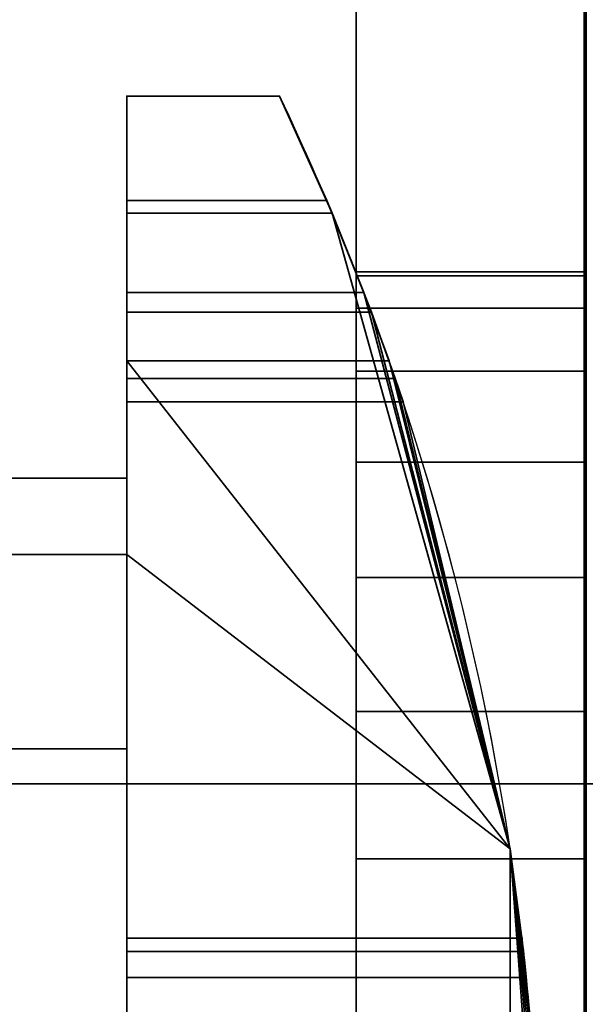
# Model space of a CAD drawing. Header units: millimetres. Extents: x -503 to 6703, y -110 to 193.
# Tile 816 of 1056: x 3410.8 to 3414.5, y -15.44 to -9. Entities that reach past the tile are written whole.
import ezdxf

# ---------------------------------------------------------------- set-up
doc = ezdxf.new("R2010")
doc.units = ezdxf.units.MM
doc.layers.add('151', color=7, linetype='Continuous', true_color=0xffffff)

# ---------------------------------------------------------------- blocks, each defined once
blk = doc.blocks.new('UG_SURFACE_003')
at = {"layer": '151', "color": 252, "linetype": 'Continuous', "lineweight": 35}
for points in [[(3602.5, -14, 2212.25), (3602.5, 174.4, 2212.25), (2397.5, 174.4, 2212.25), (2397.5, -14, 2212.25)], [(2547.4999, -14, 2062.2499), (2547.4999, 174.4, 2062.2499), (3452.5001, 174.4, 2062.2499), (3452.5001, -14, 2062.2499)], [(3602.5, -14, 2212.25), (2397.5, -14, 2212.25), (2547.4999, -14, 2062.2499), (3452.5001, -14, 2062.2499)]]:
    blk.add_3dface(points, dxfattribs=at)
blk = doc.blocks.new('UG_SURFACE_219')
at = {"layer": '151', "color": 254, "linetype": 'Continuous', "lineweight": 35}
for points in [[(3412.8432, -10.2654, 15.8478), (3411.5, -10.2654, 15.8478), (3411.5, -9.5, 16), (3412.4999, -9.5, 16)], [(3412.4999, -9.5, 27), (3411.5, -9.5, 27), (3411.5, -10.184, 27.1206), (3412.8089, -10.184, 27.1206)], [(3412.4999, -9.5, 27), (3412.4999, -9.5, 16), (3411.5, -9.5, 16), (3411.5, -9.5, 27)], [(3411.5, -9.5, 27), (3411.5, -12.5, 24), (3411.5, -12, 25)], [(3411.5, -10.184, 27.1206), (3411.5, -9.5, 27), (3411.5, -12, 25)], [(3411.5, -12.5, 24), (3411.5, -9.5, 27), (3411.5, -9.5, 16), (3411.5, -10.2654, 15.8478)], [(3412.8089, -10.184, 27.1206), (3412.8432, -10.2654, 15.8478), (3412.4999, -9.5, 16)], [(3412.4999, -9.5, 16), (3412.4999, -9.5, 27), (3412.8089, -10.184, 27.1206)], [(3412.8089, -10.184, 27.1206), (3411.5, -10.184, 27.1206), (3411.5, -10.7856, 27.4679), (3413.0521, -10.7856, 27.4679)], [(3411.5, -10.7856, 27.4679), (3411.5, -10.184, 27.1206), (3411.5, -12, 25)], [(3412.8089, -10.184, 27.1206), (3413.0521, -10.7856, 27.4679), (3412.8432, -10.2654, 15.8478)], [(3413.1007, -10.9142, 15.4142), (3411.5, -10.9142, 15.4142), (3411.5, -10.2654, 15.8478), (3412.8432, -10.2654, 15.8478)], [(3411.5, -12.5, 24), (3411.5, -10.2654, 15.8478), (3411.5, -10.9142, 15.4142)], [(3414.0084, -14.4247, 28), (3412.8432, -10.2654, 15.8478), (3413.0521, -10.7856, 27.4679)], [(3414.0084, -14.4247, 28), (3413.1007, -10.9142, 15.4142), (3412.8432, -10.2654, 15.8478)], [(3413.0521, -10.7856, 27.4679), (3411.5, -10.7856, 27.4679), (3411.5, -11.2321, 28), (3413.2159, -11.2321, 28)], [(3411.5, -12, 25), (3411.5, -12, 27), (3411.5, -11.2321, 28), (3411.5, -10.7856, 27.4679)], [(3413.0521, -10.7856, 27.4679), (3413.2159, -11.2321, 28), (3414.0084, -14.4247, 28)], [(3413.2559, -11.3478, 14.7654), (3411.5, -11.3478, 14.7654), (3411.5, -10.9142, 15.4142), (3413.1007, -10.9142, 15.4142)], [(3411.5, -10.9142, 15.4142), (3411.5, -11.3478, 14.7654), (3411.5, -12.5, 14), (3411.5, -12.5, 24)], [(3413.2559, -11.3478, 14.7654), (3413.1007, -10.9142, 15.4142), (3414.0084, -14.4247, 28)], [(3414.0084, -19.5753, 28), (3414.0084, -14.4247, 28), (3411.5, -11.2321, 28), (3411.5, -22.7679, 28)], [(3414.0084, -14.4247, 28), (3413.2159, -11.2321, 28), (3411.5, -11.2321, 28)], [(3411.5, -22.7679, 28), (3411.5, -11.2321, 28), (3411.5, -12, 27), (3411.5, -22, 27)], [(3413.3077, -11.5, 14), (3411.5, -11.5, 14), (3411.5, -11.3478, 14.7654), (3413.2559, -11.3478, 14.7654)], [(3411.5, -11.3478, 14.7654), (3411.5, -11.5, 14), (3411.5, -12.5, 14)], [(3414.0084, -14.4247, 28), (3414.0084, -14.4247, 14), (3413.2559, -11.3478, 14.7654)], [(3414.0084, -14.4247, 14), (3413.3077, -11.5, 14), (3413.2559, -11.3478, 14.7654)], [(3411.5, -12.5, 14), (3411.5, -11.5, 14), (3413.3077, -11.5, 14), (3414.0084, -14.4247, 14)], [(3393.5001, -12, 25), (3411.5, -12, 25), (3411.5, -13.7724, 25), (3393.5001, -13.7724, 25)], [(3393.5001, -12, 27), (3411.5, -12, 27), (3411.5, -12, 25), (3393.5001, -12, 25)], [(3393.5001, -22, 27), (3411.5, -22, 27), (3411.5, -12, 27), (3393.5001, -12, 27)], [(3411.5, -12.5, 24), (3411.5, -13.7724, 24), (3411.5, -13.7724, 25), (3411.5, -12, 25)], [(3411.5, -21.5, 14), (3393.5001, -21.5, 14), (3393.5001, -12.5, 14), (3411.5, -12.5, 14)], [(3393.5001, -12.5, 24), (3411.5, -12.5, 24), (3411.5, -12.5, 14), (3393.5001, -12.5, 14)], [(3393.5001, -13.7724, 24), (3411.5, -13.7724, 24), (3411.5, -12.5, 24), (3393.5001, -12.5, 24)], [(3411.5, -12.5, 14), (3414.0084, -14.4247, 14), (3414.0084, -19.5753, 14), (3411.5, -21.5, 14)], [(3393.5001, -13.7724, 25), (3411.5, -13.7724, 25), (3411.5, -13.7724, 24), (3393.5001, -13.7724, 24)], [(3414.0084, -14.4247, 28), (3414.0956, -15.0979, 22.118), (3414.0859, -15.011, 21.2909)], [(3414.2001, -17, 23.5), (3414.0084, -14.4247, 28), (3414.0084, -19.5753, 28)], [(3414.2001, -17, 23.5), (3414.181, -16.1865, 23.3271), (3414.0084, -14.4247, 28)], [(3414.181, -16.1865, 23.3271), (3414.1364, -15.5137, 22.8383), (3414.0084, -14.4247, 28)], [(3414.1364, -15.5137, 22.8383), (3414.0956, -15.0979, 22.118), (3414.0084, -14.4247, 28)], [(3414.0084, -14.4247, 14), (3414.1603, -15.8244, 19.882), (3414.1951, -16.5842, 19.5437)], [(3414.1951, -16.5842, 19.5437), (3414.1951, -17.4158, 19.5437), (3414.0084, -19.5753, 14), (3414.0084, -14.4247, 14)], [(3414.0084, -14.4247, 14), (3414.1135, -15.2679, 20.5), (3414.1603, -15.8244, 19.882)], [(3414.0084, -14.4247, 14), (3414.0859, -15.011, 21.2909), (3414.1135, -15.2679, 20.5)], [(3414.0859, -15.011, 21.2909), (3414.0084, -14.4247, 14), (3414.0084, -14.4247, 28)], [(3411.5, -15.2679, 20.5), (3411.5, -15.011, 21.2909), (3411.5, -15.0979, 22.118), (3411.5, -17, 21.5)], [(3414.0956, -15.0979, 22.118), (3411.5, -15.0979, 22.118), (3411.5, -15.011, 21.2909), (3414.0859, -15.011, 21.2909)], [(3414.0859, -15.011, 21.2909), (3411.5, -15.011, 21.2909), (3411.5, -15.2679, 20.5), (3414.1135, -15.2679, 20.5)], [(3411.5, -15.0979, 22.118), (3411.5, -15.5137, 22.8383), (3411.5, -16.1865, 23.3271), (3411.5, -17, 21.5)], [(3414.1364, -15.5137, 22.8383), (3411.5, -15.5137, 22.8383), (3411.5, -15.0979, 22.118), (3414.0956, -15.0979, 22.118)], [(3411.5, -16.5842, 19.5437), (3411.5, -15.8244, 19.882), (3411.5, -15.2679, 20.5), (3411.5, -17, 21.5)], [(3414.1135, -15.2679, 20.5), (3411.5, -15.2679, 20.5), (3411.5, -15.8244, 19.882), (3414.1603, -15.8244, 19.882)]]:
    blk.add_3dface(points, dxfattribs=at)
blk = doc.blocks.new('UG_SURFACE_268')
at = {"layer": '151', "color": 252, "linetype": 'Continuous', "lineweight": 35}
for points in [[(2585.5, -25.92, 2021.75), (3414.5, -25.92, 2021.75), (3414.5, 14.42, 2021.75), (2585.5, 14.42, 2021.75)], [(2586.9999, -25.92, 2020.2501), (2586.9999, 14.42, 2020.2501), (3413.0001, 14.42, 2020.2501), (3413.0001, -25.92, 2020.2501)], [(3413.0001, -25.92, 2020.2501), (3413.0001, 14.42, 2020.2501), (3414.5, 14.42, 2021.75), (3414.5, -25.92, 2021.75)], [(2532.0001, -14, 2075.2499), (3467.9999, -14, 2075.2499), (3466.5, -14, 2073.75), (2533.5, -14, 2073.75)], [(2532.0001, -14, 2075.2499), (2532.0001, -25.92, 2075.2499), (3467.9999, -25.92, 2075.2499), (3467.9999, -14, 2075.2499)], [(2533.5, -14, 2073.75), (3466.5, -14, 2073.75), (3466.5, -25.92, 2073.75), (2533.5, -25.92, 2073.75)]]:
    blk.add_3dface(points, dxfattribs=at)
blk = doc.blocks.new('UG_SURFACE_269')
at = {"layer": '151', "color": 252, "linetype": 'Continuous', "lineweight": 35}
for points in [[(3413.0001, 14.42, -7.75), (3413.0001, -10.6766, 326.243), (3413.0001, -10.65, 326.75)], [(3413.0001, 14.42, 2020.2501), (3413.0001, -10.6766, 1761.243), (3413.0001, -10.65, 1761.75)], [(3413.0001, 14.42, -7.75), (3413.0001, -10.6766, 1511.243), (3413.0001, -10.65, 1511.75)], [(3413.0001, -10.65, 326.75), (3413.0001, -18.3508, 1507.8262), (3413.0001, 14.42, -7.75)], [(3413.0001, -18.3508, 1507.8262), (3413.0001, -16.5084, 1507.0059), (3413.0001, 14.42, -7.75)], [(3413.0001, -10.6766, 1761.243), (3413.0001, 14.42, 2020.2501), (3413.0001, -10.65, 1511.75)], [(3413.0001, -10.65, 1761.75), (3413.0001, -10.8874, 1763.2487), (3413.0001, 14.42, 2020.2501)], [(3413.0001, 14.42, -7.75), (3413.0001, -11.2998, 1509.325), (3413.0001, -10.6766, 1511.243)], [(3413.0001, -10.65, 1511.75), (3413.0001, 14.42, 2020.2501), (3413.0001, 14.42, -7.75)], [(3413.0001, -16.5084, 1507.0059), (3413.0001, -14.4916, 1507.0059), (3413.0001, 14.42, -7.75)], [(3413.0001, 14.42, -7.75), (3413.0001, -12.6492, 1507.8262), (3413.0001, -11.2998, 1509.325)], [(3413.0001, 14.42, -7.75), (3413.0001, -12.6492, 322.8263), (3413.0001, -11.2998, 324.325)], [(3413.0001, 14.42, -7.75), (3413.0001, -16.5084, 322.006), (3413.0001, -14.4916, 322.006)], [(3413.0001, 14.42, -7.75), (3413.0001, -19.7002, 324.325), (3413.0001, -18.3508, 322.8263)], [(3413.0001, -10.8874, 1763.2487), (3413.0001, -11.8957, 1764.9953), (3413.0001, 14.42, 2020.2501)], [(3413.0001, -11.2998, 324.325), (3413.0001, -10.6766, 326.243), (3413.0001, 14.42, -7.75)], [(3413.0001, -14.4916, 1507.0059), (3413.0001, -12.6492, 1507.8262), (3413.0001, 14.42, -7.75)], [(3413.0001, -18.3508, 322.8263), (3413.0001, -16.5084, 322.006), (3413.0001, 14.42, -7.75)], [(3413.0001, -14.4916, 322.006), (3413.0001, -12.6492, 322.8263), (3413.0001, 14.42, -7.75)], [(3413.0001, 14.42, 2020.2501), (3413.0001, -11.8957, 1764.9953), (3413.0001, -13.5273, 1766.1808)], [(3413.0001, 14.42, -7.75), (3413.0001, -25.92, -7.75), (3413.0001, -20.3234, 326.243), (3413.0001, -19.7002, 324.325)], [(3413.0001, -13.5273, 1766.1808), (3413.0001, -15.5, 1766.6), (3413.0001, -25.92, 2020.2501), (3413.0001, 14.42, 2020.2501)], [(3413.0001, -25.92, -7.75), (3413.0001, 14.42, -7.75), (3414.5, 14.42, -7.75), (3414.5, -25.92, -7.75)], [(3413.0001, 14.42, 2020.2501), (3413.0001, -25.92, 2020.2501), (3414.5, -25.92, 2021.75), (3414.5, 14.42, 2021.75)], [(3414.5, -25.92, -7.75), (3414.5, 14.42, -7.75), (3414.5, -11.2998, 324.325), (3414.5, -12.6492, 322.8263)], [(3414.5, 14.42, -7.75), (3414.5, 14.42, 2021.75), (3414.5, -10.65, 326.75)], [(3414.5, -20.1126, 328.2487), (3414.5, 14.42, 2021.75), (3414.5, -10.65, 1511.75)], [(3414.5, 14.42, 2021.75), (3414.5, -11.8957, 1764.9953), (3414.5, -10.8874, 1763.2487)], [(3414.5, -10.65, 326.75), (3414.5, -10.6766, 326.243), (3414.5, 14.42, -7.75)], [(3414.5, -10.8874, 1763.2487), (3414.5, -10.65, 1761.75), (3414.5, 14.42, 2021.75)], [(3414.5, -10.65, 1761.75), (3414.5, -15.5, 1516.6), (3414.5, -13.5273, 1516.1808), (3414.5, 14.42, 2021.75)], [(3414.5, -10.6766, 326.243), (3414.5, -11.2998, 324.325), (3414.5, 14.42, -7.75)], [(3414.5, 14.42, 2021.75), (3414.5, -25.92, 2021.75), (3414.5, -15.5, 1766.6), (3414.5, -13.5273, 1766.1808)], [(3414.5, 14.42, 2021.75), (3414.5, -11.8957, 329.9953), (3414.5, -10.8874, 328.2487)], [(3414.5, 14.42, 2021.75), (3414.5, -15.5, 331.6), (3414.5, -13.5273, 331.1807)], [(3414.5, 14.42, 2021.75), (3414.5, -19.1043, 329.9953), (3414.5, -17.4727, 331.1807)], [(3414.5, -20.1126, 328.2487), (3414.5, -19.1043, 329.9953), (3414.5, 14.42, 2021.75)], [(3414.5, 14.42, 2021.75), (3414.5, -11.8957, 1514.9953), (3414.5, -10.8874, 1513.2487)], [(3414.5, -13.5273, 1766.1808), (3414.5, -11.8957, 1764.9953), (3414.5, 14.42, 2021.75)], [(3414.5, -13.5273, 331.1807), (3414.5, -11.8957, 329.9953), (3414.5, 14.42, 2021.75)], [(3414.5, -10.8874, 328.2487), (3414.5, -10.65, 326.75), (3414.5, 14.42, 2021.75)], [(3414.5, -17.4727, 331.1807), (3414.5, -15.5, 331.6), (3414.5, 14.42, 2021.75)], [(3414.5, -13.5273, 1516.1808), (3414.5, -11.8957, 1514.9953), (3414.5, 14.42, 2021.75)], [(3414.5, -10.8874, 1513.2487), (3414.5, -10.65, 1511.75), (3414.5, 14.42, 2021.75)], [(3413.0001, -10.65, 1761.75), (3413.0001, -10.6766, 1761.243), (3414.5, -10.6766, 1761.243), (3414.5, -10.65, 1761.75)], [(3414.5, -10.65, 1761.75), (3414.5, -10.8874, 1763.2487), (3413.0001, -10.8874, 1763.2487), (3413.0001, -10.65, 1761.75)], [(3413.0001, -10.65, 1511.75), (3413.0001, -11.2998, 1759.325), (3413.0001, -10.6766, 1761.243)], [(3413.0001, -20.3234, 1511.243), (3413.0001, -19.7002, 1509.325), (3413.0001, -10.65, 326.75), (3413.0001, -10.8874, 328.2487)], [(3413.0001, -10.65, 1511.75), (3413.0001, -18.3508, 1757.8262), (3413.0001, -16.5084, 1757.0059)], [(3413.0001, -19.7002, 1509.325), (3413.0001, -18.3508, 1507.8262), (3413.0001, -10.65, 326.75)], [(3413.0001, -20.3234, 1761.243), (3413.0001, -10.65, 1511.75), (3413.0001, -10.8874, 1513.2487)], [(3413.0001, -10.65, 1511.75), (3413.0001, -12.6492, 1757.8262), (3413.0001, -11.2998, 1759.325)], [(3413.0001, -16.5084, 1757.0059), (3413.0001, -14.4916, 1757.0059), (3413.0001, -10.65, 1511.75)], [(3413.0001, -10.65, 1511.75), (3413.0001, -20.3234, 1761.243), (3413.0001, -19.7002, 1759.325)], [(3413.0001, -19.7002, 1759.325), (3413.0001, -18.3508, 1757.8262), (3413.0001, -10.65, 1511.75)], [(3413.0001, -14.4916, 1757.0059), (3413.0001, -12.6492, 1757.8262), (3413.0001, -10.65, 1511.75)], [(3413.0001, -10.65, 326.75), (3413.0001, -10.6766, 326.243), (3414.5, -10.6766, 326.243), (3414.5, -10.65, 326.75)], [(3414.5, -10.65, 326.75), (3414.5, -10.8874, 328.2487), (3413.0001, -10.8874, 328.2487), (3413.0001, -10.65, 326.75)], [(3413.0001, -10.65, 1511.75), (3413.0001, -10.6766, 1511.243), (3414.5, -10.6766, 1511.243), (3414.5, -10.65, 1511.75)], [(3414.5, -10.65, 1511.75), (3414.5, -10.8874, 1513.2487), (3413.0001, -10.8874, 1513.2487), (3413.0001, -10.65, 1511.75)], [(3413.0001, -11.2998, 1759.325), (3414.5, -11.2998, 1759.325), (3414.5, -10.6766, 1761.243), (3413.0001, -10.6766, 1761.243)], [(3413.0001, -11.2998, 324.325), (3414.5, -11.2998, 324.325), (3414.5, -10.6766, 326.243), (3413.0001, -10.6766, 326.243)], [(3413.0001, -11.2998, 1509.325), (3414.5, -11.2998, 1509.325), (3414.5, -10.6766, 1511.243), (3413.0001, -10.6766, 1511.243)], [(3414.5, -10.65, 1511.75), (3414.5, -10.6766, 1511.243), (3414.5, -20.1126, 328.2487)], [(3414.5, -10.65, 1761.75), (3414.5, -20.3234, 1511.243), (3414.5, -20.1126, 1513.2487)], [(3414.5, -20.3234, 1511.243), (3414.5, -10.65, 1761.75), (3414.5, -10.6766, 1761.243)], [(3414.5, -20.1126, 1513.2487), (3414.5, -19.1043, 1514.9953), (3414.5, -10.65, 1761.75)], [(3414.5, -19.1043, 1514.9953), (3414.5, -17.4727, 1516.1808), (3414.5, -10.65, 1761.75)], [(3414.5, -17.4727, 1516.1808), (3414.5, -15.5, 1516.6), (3414.5, -10.65, 1761.75)], [(3414.5, -10.6766, 1511.243), (3414.5, -11.2998, 1509.325), (3414.5, -20.1126, 328.2487)], [(3414.5, -10.6766, 1761.243), (3414.5, -11.2998, 1759.325), (3414.5, -20.3234, 1511.243)], [(3413.0001, -10.8874, 1763.2487), (3414.5, -10.8874, 1763.2487), (3414.5, -11.8957, 1764.9953), (3413.0001, -11.8957, 1764.9953)], [(3413.0001, -10.8874, 328.2487), (3413.0001, -11.8957, 329.9953), (3413.0001, -20.3234, 1511.243)], [(3413.0001, -10.8874, 1513.2487), (3413.0001, -11.8957, 1514.9953), (3413.0001, -20.3234, 1761.243)], [(3413.0001, -10.8874, 328.2487), (3414.5, -10.8874, 328.2487), (3414.5, -11.8957, 329.9953), (3413.0001, -11.8957, 329.9953)], [(3413.0001, -10.8874, 1513.2487), (3414.5, -10.8874, 1513.2487), (3414.5, -11.8957, 1514.9953), (3413.0001, -11.8957, 1514.9953)], [(3413.0001, -12.6492, 1757.8262), (3414.5, -12.6492, 1757.8262), (3414.5, -11.2998, 1759.325), (3413.0001, -11.2998, 1759.325)], [(3413.0001, -12.6492, 322.8263), (3414.5, -12.6492, 322.8263), (3414.5, -11.2998, 324.325), (3413.0001, -11.2998, 324.325)], [(3413.0001, -12.6492, 1507.8262), (3414.5, -12.6492, 1507.8262), (3414.5, -11.2998, 1509.325), (3413.0001, -11.2998, 1509.325)], [(3414.5, -11.2998, 1509.325), (3414.5, -12.6492, 1507.8262), (3414.5, -20.3234, 326.243), (3414.5, -20.1126, 328.2487)], [(3414.5, -11.2998, 1759.325), (3414.5, -12.6492, 1757.8262), (3414.5, -20.3234, 1511.243)], [(3413.0001, -11.8957, 1764.9953), (3414.5, -11.8957, 1764.9953), (3414.5, -13.5273, 1766.1808), (3413.0001, -13.5273, 1766.1808)], [(3413.0001, -20.3234, 1511.243), (3413.0001, -11.8957, 329.9953), (3413.0001, -13.5273, 331.1807)], [(3413.0001, -11.8957, 1514.9953), (3413.0001, -13.5273, 1516.1808), (3413.0001, -20.3234, 1761.243)], [(3413.0001, -11.8957, 329.9953), (3414.5, -11.8957, 329.9953), (3414.5, -13.5273, 331.1807), (3413.0001, -13.5273, 331.1807)], [(3413.0001, -11.8957, 1514.9953), (3414.5, -11.8957, 1514.9953), (3414.5, -13.5273, 1516.1808), (3413.0001, -13.5273, 1516.1808)], [(3413.0001, -14.4916, 1757.0059), (3414.5, -14.4916, 1757.0059), (3414.5, -12.6492, 1757.8262), (3413.0001, -12.6492, 1757.8262)], [(3413.0001, -14.4916, 322.006), (3414.5, -14.4916, 322.006), (3414.5, -12.6492, 322.8263), (3413.0001, -12.6492, 322.8263)], [(3413.0001, -14.4916, 1507.0059), (3414.5, -14.4916, 1507.0059), (3414.5, -12.6492, 1507.8262), (3413.0001, -12.6492, 1507.8262)], [(3414.5, -20.3234, 326.243), (3414.5, -12.6492, 1507.8262), (3414.5, -25.92, -7.75)], [(3414.5, -12.6492, 1507.8262), (3414.5, -14.4916, 1507.0059), (3414.5, -25.92, -7.75)], [(3414.5, -25.92, -7.75), (3414.5, -12.6492, 322.8263), (3414.5, -14.4916, 322.006)], [(3414.5, -20.3234, 1511.243), (3414.5, -12.6492, 1757.8262), (3414.5, -14.4916, 1757.0059)], [(3413.0001, -13.5273, 1766.1808), (3414.5, -13.5273, 1766.1808), (3414.5, -15.5, 1766.6), (3413.0001, -15.5, 1766.6)], [(3413.0001, -13.5273, 331.1807), (3413.0001, -15.5, 331.6), (3413.0001, -20.3234, 1511.243)], [(3413.0001, -13.5273, 1516.1808), (3413.0001, -15.5, 1516.6), (3413.0001, -20.3234, 1761.243)], [(3413.0001, -13.5273, 331.1807), (3414.5, -13.5273, 331.1807), (3414.5, -15.5, 331.6), (3413.0001, -15.5, 331.6)], [(3413.0001, -13.5273, 1516.1808), (3414.5, -13.5273, 1516.1808), (3414.5, -15.5, 1516.6), (3413.0001, -15.5, 1516.6)], [(3413.0001, -16.5084, 1757.0059), (3414.5, -16.5084, 1757.0059), (3414.5, -14.4916, 1757.0059), (3413.0001, -14.4916, 1757.0059)], [(3413.0001, -16.5084, 322.006), (3414.5, -16.5084, 322.006), (3414.5, -14.4916, 322.006), (3413.0001, -14.4916, 322.006)], [(3413.0001, -16.5084, 1507.0059), (3414.5, -16.5084, 1507.0059), (3414.5, -14.4916, 1507.0059), (3413.0001, -14.4916, 1507.0059)], [(3414.5, -25.92, -7.75), (3414.5, -14.4916, 322.006), (3414.5, -16.5084, 322.006)], [(3414.5, -14.4916, 1507.0059), (3414.5, -16.5084, 1507.0059), (3414.5, -25.92, -7.75)], [(3414.5, -14.4916, 1757.0059), (3414.5, -16.5084, 1757.0059), (3414.5, -20.3234, 1511.243)]]:
    blk.add_3dface(points, dxfattribs=at)
blk = doc.blocks.new('UG_SURFACE_291')
at = {"layer": '151', "color": 18, "linetype": 'Continuous', "lineweight": 70}
for points in [[(3414.5, -24.5, 309.25), (3414.5, -24.5, 344.25), (3414.5, -2.5, 344.25), (3414.5, -2.5, 309.25)], [(3414.5, -24.5, 309.25), (3414.5, -2.5, 309.25), (3432.4999, -2.5, 309.25), (3432.4999, -27.5, 309.25)], [(3432.4999, -27.5, 344.25), (3432.4999, -2.5, 344.25), (3414.5, -2.5, 344.25), (3414.5, -24.5, 344.25)]]:
    blk.add_3dface(points, dxfattribs=at)
blk = doc.blocks.new('UG_SURFACE_292')
at = {"layer": '151', "color": 252, "linetype": 'Continuous', "lineweight": 35}
for points in [[(3414.5, -23.5, 360.25), (3416.5001, -23.5, 360.25), (3416.5001, 1.5, 360.25), (3414.5, 1.5, 360.25)], [(3414.5, -3.5, 348.25), (3414.5, -23.5, 360.25), (3414.5, 1.5, 360.25)], [(3414.5, -23.5, 293.25), (3414.5, 1.5, 293.25), (3416.5001, 1.5, 293.25), (3416.5001, -23.5, 293.25)], [(3414.5, 1.5, 293.25), (3414.5, -23.5, 293.25), (3414.5, -3.5, 305.25)], [(3414.7284, -3.5, 346.1019), (3414.7284, -23.5, 346.1019), (3414.5, -23.5, 347.25), (3414.5, -3.5, 347.25)], [(3414.5, -3.5, 348.25), (3414.5, -3.5, 347.25), (3414.5, -23.5, 347.25), (3414.5, -23.5, 360.25)], [(3414.5, -3.5, 306.25), (3414.5, -23.5, 306.25), (3414.7284, -23.5, 307.3981), (3414.7284, -3.5, 307.3981)], [(3414.5, -23.5, 293.25), (3414.5, -23.5, 306.25), (3414.5, -3.5, 306.25), (3414.5, -3.5, 305.25)]]:
    blk.add_3dface(points, dxfattribs=at)
blk = doc.blocks.new('UG_SURFACE_299')
at = {"layer": '151', "color": 18, "linetype": 'Continuous', "lineweight": 70}
for points in [[(3414.5, -24.5, 1744.2501), (3414.5, -24.5, 1779.25), (3414.5, -2.5, 1779.25), (3414.5, -2.5, 1744.2501)], [(3414.5, -24.5, 1744.2501), (3414.5, -2.5, 1744.2501), (3432.4999, -2.5, 1744.2501), (3432.4999, -27.5, 1744.2501)], [(3432.4999, -27.5, 1779.25), (3432.4999, -2.5, 1779.25), (3414.5, -2.5, 1779.25), (3414.5, -24.5, 1779.25)]]:
    blk.add_3dface(points, dxfattribs=at)
blk = doc.blocks.new('UG_SURFACE_300')
at = {"layer": '151', "color": 252, "linetype": 'Continuous', "lineweight": 35}
for points in [[(3414.5, -23.5, 1795.2501), (3416.5001, -23.5, 1795.2501), (3416.5001, 1.5, 1795.2501), (3414.5, 1.5, 1795.2501)], [(3414.5, -3.5, 1783.25), (3414.5, -23.5, 1795.2501), (3414.5, 1.5, 1795.2501)], [(3414.5, -23.5, 1728.25), (3414.5, 1.5, 1728.25), (3416.5001, 1.5, 1728.25), (3416.5001, -23.5, 1728.25)], [(3414.5, 1.5, 1728.25), (3414.5, -23.5, 1728.25), (3414.5, -3.5, 1740.25)], [(3414.7284, -3.5, 1781.1019), (3414.7284, -23.5, 1781.1019), (3414.5, -23.5, 1782.25), (3414.5, -3.5, 1782.25)], [(3414.5, -3.5, 1783.25), (3414.5, -3.5, 1782.25), (3414.5, -23.5, 1782.25), (3414.5, -23.5, 1795.2501)], [(3414.5, -3.5, 1741.25), (3414.5, -23.5, 1741.25), (3414.7284, -23.5, 1742.398), (3414.7284, -3.5, 1742.398)], [(3414.5, -23.5, 1728.25), (3414.5, -23.5, 1741.25), (3414.5, -3.5, 1741.25), (3414.5, -3.5, 1740.25)]]:
    blk.add_3dface(points, dxfattribs=at)
blk = doc.blocks.new('UG_SURFACE_303')
at = {"layer": '151', "color": 18, "linetype": 'Continuous', "lineweight": 70}
for points in [[(3414.5, -24.5, 1494.2501), (3414.5, -24.5, 1529.25), (3414.5, -2.5, 1529.25), (3414.5, -2.5, 1494.2501)], [(3414.5, -24.5, 1494.2501), (3414.5, -2.5, 1494.2501), (3432.4999, -2.5, 1494.2501), (3432.4999, -27.5, 1494.2501)], [(3432.4999, -27.5, 1529.25), (3432.4999, -2.5, 1529.25), (3414.5, -2.5, 1529.25), (3414.5, -24.5, 1529.25)]]:
    blk.add_3dface(points, dxfattribs=at)
blk = doc.blocks.new('UG_SURFACE_304')
at = {"layer": '151', "color": 252, "linetype": 'Continuous', "lineweight": 35}
for points in [[(3414.5, -23.5, 1545.2501), (3416.5001, -23.5, 1545.2501), (3416.5001, 1.5, 1545.2501), (3414.5, 1.5, 1545.2501)], [(3414.5, -3.5, 1533.25), (3414.5, -23.5, 1545.2501), (3414.5, 1.5, 1545.2501)], [(3414.5, -23.5, 1478.25), (3414.5, 1.5, 1478.25), (3416.5001, 1.5, 1478.25), (3416.5001, -23.5, 1478.25)], [(3414.5, 1.5, 1478.25), (3414.5, -23.5, 1478.25), (3414.5, -3.5, 1490.25)], [(3414.7284, -3.5, 1531.1019), (3414.7284, -23.5, 1531.1019), (3414.5, -23.5, 1532.25), (3414.5, -3.5, 1532.25)], [(3414.5, -3.5, 1533.25), (3414.5, -3.5, 1532.25), (3414.5, -23.5, 1532.25), (3414.5, -23.5, 1545.2501)], [(3414.5, -3.5, 1491.25), (3414.5, -23.5, 1491.25), (3414.7284, -23.5, 1492.398), (3414.7284, -3.5, 1492.398)], [(3414.5, -23.5, 1478.25), (3414.5, -23.5, 1491.25), (3414.5, -3.5, 1491.25), (3414.5, -3.5, 1490.25)]]:
    blk.add_3dface(points, dxfattribs=at)

msp = doc.modelspace()

# ---------------------------------------------------------------- linework, layer by layer
at = {"layer": '151', "color": 252, "linetype": 'Continuous', "lineweight": -3, "true_color": 0x939598}
for p, q in [((3413, -25.92, -7.75), (3413, 14.42, -7.75)), ((3413, -25.92, 2020.25), (3413, 14.42, 2020.25)), ((3413, -25.92, 2020.25), (3413, 14.42, 2020.25)), ((3414.5, -25.92, 2021.75), (3414.5, 14.42, 2021.75)), ((3412.5, -9.5, 27), (3411.5, -9.5, 27)), ((3411.5, -9.5, 16), (3411.5, -9.5, 27)), ((3412.5, -9.5, 16), (3411.5, -9.5, 16)), ((3412.5, -9.5, 27), (3412.5, -9.5, 16)), ((3413.2158, -11.2321, 28), (3411.5, -11.2321, 28)), ((3411.5, -11.2321, 28), (3411.5, -22.7679, 28)), ((3411.5, -12.5, 14), (3411.5, -11.5, 14)), ((3413.3076, -11.5, 14), (3411.5, -11.5, 14)), ((3411.5, -12, 27), (3393.5, -12, 27)), ((3411.5, -12, 25), (3393.5, -12, 25)), ((3411.5, -12, 25), (3411.5, -12, 27)), ((3411.5, -13.7724, 25), (3411.5, -12, 25)), ((3411.5, -12, 27), (3411.5, -22, 27)), ((3411.5, -12.5, 14), (3393.5, -12.5, 14)), ((3411.5, -12.5, 24), (3393.5, -12.5, 24)), ((3411.5, -12.5, 14), (3411.5, -12.5, 24)), ((3411.5, -12.5, 24), (3411.5, -13.7724, 24)), ((3411.5, -13.7724, 24), (3393.5, -13.7724, 24)), ((3411.5, -13.7724, 25), (3393.5, -13.7724, 25)), ((3411.5, -13.7724, 24), (3411.5, -13.7724, 25)), ((2397.5, -14, 2212.25), (3602.5, -14, 2212.25)), ((3468, -14, 2075.25), (2532, -14, 2075.25)), ((3466.5, -14, 2073.75), (2533.5, -14, 2073.75)), ((3452.5, -14, 2062.25), (2547.5, -14, 2062.25))]:
    msp.add_line(p, q, dxfattribs=at)
at = {"layer": '151', "color": 252, "linetype": 'Continuous', "lineweight": -3, "true_color": 0x939598, "extrusion": (1, 0, 0)}
for centre, radius in [((-15.5, 1511.75, 3413), 4.85), ((-15.5, 326.75, 3413), 4.85), ((-15.5, 1761.75, 3413), 4.85), ((-17, 21.5, 3411.5), 2)]:
    msp.add_circle(centre, radius, dxfattribs=at)
at = {"layer": '151', "color": 252, "linetype": 'Continuous', "lineweight": -3, "true_color": 0x939598, "extrusion": (-1, 0, 0)}
for centre, start, end in [((9.5, 14, -3411.5), 0, 90), ((9.5, 29, -3411.5), 270, 330)]:
    msp.add_arc(centre, 2, start, end, dxfattribs=at)
at = {"layer": '151', "color": 252, "linetype": 'Continuous', "lineweight": -3, "true_color": 0x939598}
for centre, start, end in [((3396.8059, -17, 28), 340.63387, 19.36613), ((3396.8059, -17, 14), 341.5668, 18.4332)]:
    msp.add_arc(centre, 17.3941, start, end, dxfattribs=at)
for points, knots in [([(3413.3076, -11.5, 14), (3413.3076, -11.5, 14.5506), (3413.2308, -11.2606, 15.0839), (3412.946, -10.5027, 15.8081), (3412.7369, -9.9958, 16), (3412.5, -9.5, 16)], [0, 0, 0, 0, 0.5, 0.5, 1, 1, 1, 1]), ([(3414.2, -17, 23.5), (3414.2, -17.529, 23.5), (3414.1725, -18.0457, 23.2828), (3414.1123, -18.783, 22.5453), (3414.0847, -18.9997, 22.0233), (3414.0846, -19.0003, 20.9789), (3414.1119, -18.7879, 20.4598), (3414.1728, -18.0416, 19.7129), (3414.2, -17.523, 19.5002), (3414.2, -16.4785, 19.4998), (3414.1726, -15.9562, 19.716), (3414.1124, -15.218, 20.4528), (3414.0847, -15.0005, 20.9693), (3414.0846, -14.9995, 22.027), (3414.1122, -15.2163, 22.5441), (3414.1724, -15.9531, 23.2821), (3414.2, -16.471, 23.5), (3414.2, -17, 23.5)], [0, 0, 0, 0, 0.125, 0.125, 0.25, 0.25, 0.375, 0.375, 0.5, 0.5, 0.625, 0.625, 0.75, 0.75, 0.875, 0.875, 1, 1, 1, 1])]:
    msp.add_open_spline(points, degree=3, knots=knots, dxfattribs=at)
msp.add_open_spline([(3412.5, -9.5, 27), (3412.822, -10.1737, 27), (3413.0863, -10.8635, 27.3617), (3413.2158, -11.2321, 28)], degree=3, dxfattribs=at)

# ---------------------------------------------------------------- block references
for name in ['UG_SURFACE_003', 'UG_SURFACE_268', 'UG_SURFACE_269', 'UG_SURFACE_292', 'UG_SURFACE_300', 'UG_SURFACE_304', 'UG_SURFACE_291', 'UG_SURFACE_299', 'UG_SURFACE_303', 'UG_SURFACE_219']:
    msp.add_blockref(name, (0, 0), dxfattribs=at)

doc.saveas('drawing.dxf')
